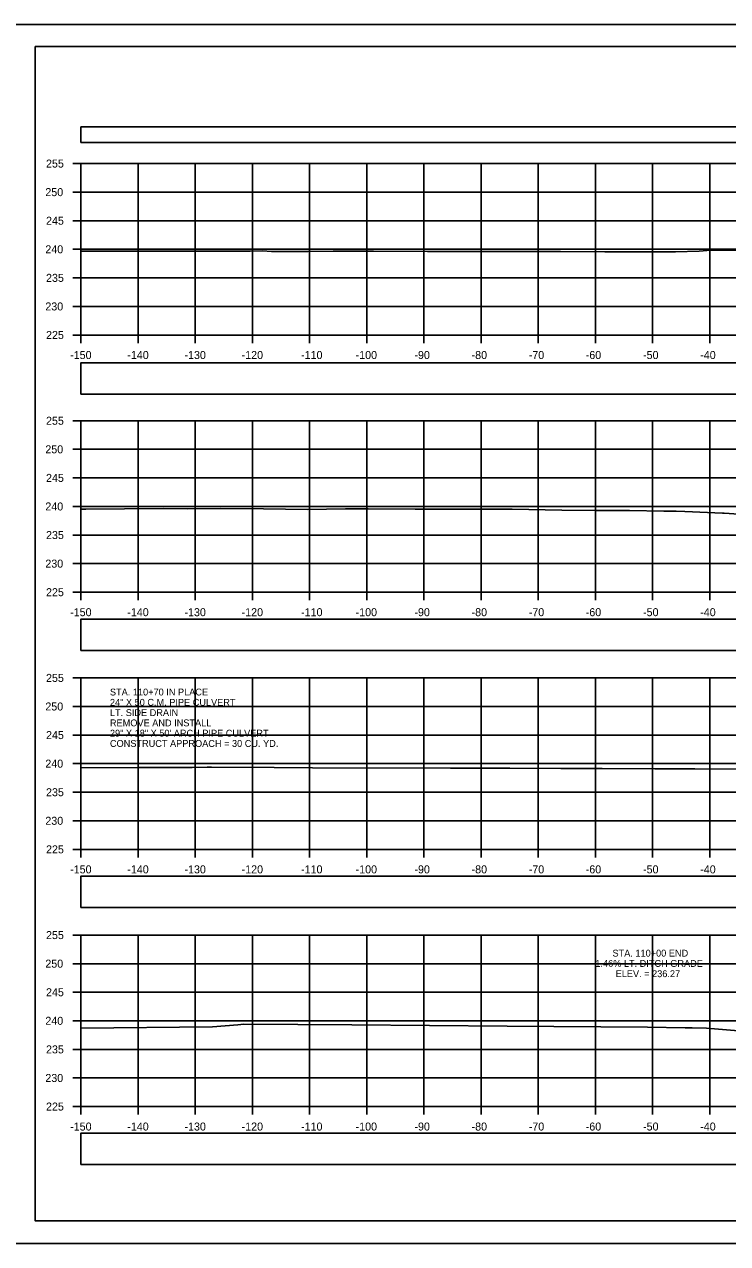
# Model space of a CAD drawing. Extents: x 1369627 to 1374022, y 380035 to 398173.
# Drawn here: x 1370019.3 to 1370142.4, y 380888.2 to 381101.6 of the extents above; entities that cross this region are included whole.
import ezdxf

# ---------------------------------------------------------------- set-up
doc = ezdxf.new("R2010")
doc.units = 0
for name, color, linetype in [('Default', 7, 'Continuous'), ('R_Axis', 7, 'Continuous'), ('R_Axis Annot', 7, 'Continuous'), ('R_Border', 7, 'Continuous'), ('R_Exist Surface', 7, 'Continuous'), ('R_Grid', 7, 'Continuous'), ('R_No Plot', 7, 'Continuous'), ('R_Water', 7, 'Continuous'), ('R_Xsect Elev', 7, 'Continuous')]:
    doc.layers.add(name, color=color, linetype=linetype)

msp = doc.modelspace()

# ---------------------------------------------------------------- linework, layer by layer
at = {"layer": 'Default'}
for points in [[(1370029.24, 381080.91), (1370329.24, 381080.91), (1370329.24, 381083.62), (1370029.24, 381083.62)], [(1370029.24, 381036.84), (1370329.24, 381036.84), (1370329.24, 381042.36), (1370029.24, 381042.36)], [(1370029.24, 380991.99), (1370329.24, 380991.99), (1370329.24, 380997.51), (1370029.24, 380997.51)], [(1370029.24, 380947.01), (1370329.24, 380947.01), (1370329.24, 380952.53), (1370029.24, 380952.53)], [(1370029.24, 380902.06), (1370329.24, 380902.06), (1370329.24, 380907.58), (1370029.24, 380907.58)]]:
    msp.add_lwpolyline(points, close=True, dxfattribs=at)
at = {"layer": 'R_Axis'}
for p, q in [((1370027.84, 381077.21), (1370029.24, 381077.21)), ((1370029.24, 381047.21), (1370029.24, 381077.21)), ((1370027.84, 381072.21), (1370029.24, 381072.21)), ((1370027.84, 381067.21), (1370029.24, 381067.21)), ((1370027.84, 381062.21), (1370029.24, 381062.21)), ((1370027.84, 381057.21), (1370029.24, 381057.21)), ((1370027.84, 381052.21), (1370029.24, 381052.21)), ((1370027.84, 381047.21), (1370029.24, 381047.21)), ((1370029.24, 381047.21), (1370329.24, 381047.21)), ((1370029.24, 381045.81), (1370029.24, 381047.21)), ((1370039.24, 381045.81), (1370039.24, 381047.21)), ((1370049.24, 381045.81), (1370049.24, 381047.21)), ((1370059.24, 381045.81), (1370059.24, 381047.21)), ((1370069.24, 381045.81), (1370069.24, 381047.21)), ((1370079.24, 381045.81), (1370079.24, 381047.21)), ((1370089.24, 381045.81), (1370089.24, 381047.21)), ((1370099.24, 381045.81), (1370099.24, 381047.21)), ((1370109.24, 381045.81), (1370109.24, 381047.21)), ((1370119.24, 381045.81), (1370119.24, 381047.21)), ((1370129.24, 381045.81), (1370129.24, 381047.21)), ((1370139.24, 381045.81), (1370139.24, 381047.21)), ((1370027.84, 381032.21), (1370029.24, 381032.21)), ((1370029.24, 381002.21), (1370029.24, 381032.21)), ((1370027.84, 381027.21), (1370029.24, 381027.21)), ((1370027.84, 381022.21), (1370029.24, 381022.21)), ((1370027.84, 381017.21), (1370029.24, 381017.21)), ((1370027.84, 381012.21), (1370029.24, 381012.21)), ((1370027.84, 381007.21), (1370029.24, 381007.21)), ((1370027.84, 381002.21), (1370029.24, 381002.21)), ((1370029.24, 381002.21), (1370329.24, 381002.21)), ((1370029.24, 381000.81), (1370029.24, 381002.21)), ((1370039.24, 381000.81), (1370039.24, 381002.21)), ((1370049.24, 381000.81), (1370049.24, 381002.21)), ((1370059.24, 381000.81), (1370059.24, 381002.21)), ((1370069.24, 381000.81), (1370069.24, 381002.21)), ((1370079.24, 381000.81), (1370079.24, 381002.21)), ((1370089.24, 381000.81), (1370089.24, 381002.21)), ((1370099.24, 381000.81), (1370099.24, 381002.21)), ((1370109.24, 381000.81), (1370109.24, 381002.21)), ((1370119.24, 381000.81), (1370119.24, 381002.21)), ((1370129.24, 381000.81), (1370129.24, 381002.21)), ((1370139.24, 381000.81), (1370139.24, 381002.21)), ((1370027.84, 380987.21), (1370029.24, 380987.21)), ((1370029.24, 380957.21), (1370029.24, 380987.21)), ((1370027.84, 380982.21), (1370029.24, 380982.21)), ((1370027.84, 380977.21), (1370029.24, 380977.21)), ((1370027.84, 380972.21), (1370029.24, 380972.21)), ((1370027.84, 380967.21), (1370029.24, 380967.21)), ((1370027.84, 380962.21), (1370029.24, 380962.21)), ((1370027.84, 380957.21), (1370029.24, 380957.21)), ((1370029.24, 380957.21), (1370329.24, 380957.21)), ((1370029.24, 380955.81), (1370029.24, 380957.21)), ((1370039.24, 380955.81), (1370039.24, 380957.21)), ((1370049.24, 380955.81), (1370049.24, 380957.21)), ((1370059.24, 380955.81), (1370059.24, 380957.21)), ((1370069.24, 380955.81), (1370069.24, 380957.21)), ((1370079.24, 380955.81), (1370079.24, 380957.21)), ((1370089.24, 380955.81), (1370089.24, 380957.21)), ((1370099.24, 380955.81), (1370099.24, 380957.21)), ((1370109.24, 380955.81), (1370109.24, 380957.21)), ((1370119.24, 380955.81), (1370119.24, 380957.21)), ((1370129.24, 380955.81), (1370129.24, 380957.21)), ((1370139.24, 380955.81), (1370139.24, 380957.21)), ((1370027.84, 380942.21), (1370029.24, 380942.21)), ((1370029.24, 380912.21), (1370029.24, 380942.21)), ((1370027.84, 380937.21), (1370029.24, 380937.21)), ((1370027.84, 380932.21), (1370029.24, 380932.21)), ((1370027.84, 380927.21), (1370029.24, 380927.21)), ((1370027.84, 380922.21), (1370029.24, 380922.21)), ((1370027.84, 380917.21), (1370029.24, 380917.21)), ((1370027.84, 380912.21), (1370029.24, 380912.21)), ((1370029.24, 380912.21), (1370329.24, 380912.21)), ((1370029.24, 380910.81), (1370029.24, 380912.21)), ((1370039.24, 380910.81), (1370039.24, 380912.21)), ((1370049.24, 380910.81), (1370049.24, 380912.21)), ((1370059.24, 380910.81), (1370059.24, 380912.21)), ((1370069.24, 380910.81), (1370069.24, 380912.21)), ((1370079.24, 380910.81), (1370079.24, 380912.21)), ((1370089.24, 380910.81), (1370089.24, 380912.21)), ((1370099.24, 380910.81), (1370099.24, 380912.21)), ((1370109.24, 380910.81), (1370109.24, 380912.21)), ((1370119.24, 380910.81), (1370119.24, 380912.21)), ((1370129.24, 380910.81), (1370129.24, 380912.21)), ((1370139.24, 380910.81), (1370139.24, 380912.21))]:
    msp.add_line(p, q, dxfattribs=at)
at = {"layer": 'R_Border'}
for p, q in [((1370021.24, 381097.67), (1370337.42, 381097.67)), ((1370021.24, 380892.21), (1370021.24, 381097.67)), ((1370021.24, 380892.21), (1370021.24, 380892.21)), ((1370337.42, 380892.21), (1370021.24, 380892.21))]:
    msp.add_line(p, q, dxfattribs=at)
at = {"layer": 'R_Exist Surface'}
for points in [[(1370029.24, 381061.87), (1370041.58, 381061.91), (1370051.85, 381061.88), (1370058.82, 381061.91), (1370061, 381061.92), (1370062.6, 381061.85), (1370063.91, 381061.81), (1370067.79, 381061.84), (1370068.13, 381061.83), (1370068.98, 381061.85), (1370073.39, 381061.86), (1370076.06, 381061.86), (1370080.44, 381061.87), (1370089.86, 381061.81), (1370095.03, 381061.82), (1370100.3, 381061.83), (1370113.13, 381061.84), (1370120.91, 381061.79), (1370133.24, 381061.79), (1370137.42, 381061.91), (1370137.42, 381061.91), (1370139.44, 381062.03), (1370146.18, 381062.04)], [(1370029.24, 381016.73), (1370030.09, 381016.72), (1370043.62, 381016.83), (1370047.92, 381016.8), (1370053.6, 381016.86), (1370061.15, 381016.78), (1370068.87, 381016.69), (1370075.54, 381016.77), (1370076.33, 381016.77), (1370079.5, 381016.82), (1370087.69, 381016.76), (1370090.62, 381016.76), (1370093.57, 381016.76), (1370104.69, 381016.71), (1370113.34, 381016.58), (1370119.26, 381016.53), (1370125.23, 381016.53), (1370131.2, 381016.41), (1370133.37, 381016.41), (1370134.86, 381016.31), (1370141.47, 381016.05), (1370141.75, 381016.04), (1370149.48, 381015.51)], [(1370029.24, 380971.46), (1370039.15, 380971.55), (1370045.17, 380971.52), (1370048.69, 380971.51), (1370051.3, 380971.57), (1370052.09, 380971.6), (1370063.06, 380971.52), (1370069.75, 380971.5), (1370093.89, 380971.43), (1370104.3, 380971.41), (1370113.17, 380971.37), (1370120.43, 380971.36), (1370129.64, 380971.33), (1370136.66, 380971.32), (1370143.95, 380971.27)], [(1370029.24, 380925.9), (1370052.26, 380926.18), (1370056.7, 380926.53), (1370057.72, 380926.64), (1370076.62, 380926.49), (1370103.81, 380926.28), (1370103.82, 380926.28), (1370128.36, 380926.08), (1370134.92, 380926.01), (1370136.17, 380925.99), (1370138.7, 380925.9), (1370145.66, 380925.36)]]:
    msp.add_lwpolyline(points, dxfattribs=at)
at = {"layer": 'R_Grid'}
for p, q in [((1370029.24, 381077.21), (1370329.24, 381077.21)), ((1370029.24, 381047.21), (1370029.24, 381077.21)), ((1370039.24, 381047.21), (1370039.24, 381077.21)), ((1370049.24, 381047.21), (1370049.24, 381077.21)), ((1370059.24, 381047.21), (1370059.24, 381077.21)), ((1370069.24, 381047.21), (1370069.24, 381077.21)), ((1370079.24, 381047.21), (1370079.24, 381077.21)), ((1370089.24, 381047.21), (1370089.24, 381077.21)), ((1370099.24, 381047.21), (1370099.24, 381077.21)), ((1370109.24, 381047.21), (1370109.24, 381077.21)), ((1370119.24, 381047.21), (1370119.24, 381077.21)), ((1370129.24, 381047.21), (1370129.24, 381077.21)), ((1370139.24, 381047.21), (1370139.24, 381077.21)), ((1370029.24, 381072.21), (1370329.24, 381072.21)), ((1370029.24, 381067.21), (1370329.24, 381067.21)), ((1370029.24, 381062.21), (1370329.24, 381062.21)), ((1370029.24, 381057.21), (1370329.24, 381057.21)), ((1370029.24, 381052.21), (1370329.24, 381052.21)), ((1370029.24, 381047.21), (1370329.24, 381047.21)), ((1370029.24, 381032.21), (1370329.24, 381032.21)), ((1370029.24, 381002.21), (1370029.24, 381032.21)), ((1370039.24, 381002.21), (1370039.24, 381032.21)), ((1370049.24, 381002.21), (1370049.24, 381032.21)), ((1370059.24, 381002.21), (1370059.24, 381032.21)), ((1370069.24, 381002.21), (1370069.24, 381032.21)), ((1370079.24, 381002.21), (1370079.24, 381032.21)), ((1370089.24, 381002.21), (1370089.24, 381032.21)), ((1370099.24, 381002.21), (1370099.24, 381032.21)), ((1370109.24, 381002.21), (1370109.24, 381032.21)), ((1370119.24, 381002.21), (1370119.24, 381032.21)), ((1370129.24, 381002.21), (1370129.24, 381032.21)), ((1370139.24, 381002.21), (1370139.24, 381032.21)), ((1370029.24, 381027.21), (1370329.24, 381027.21)), ((1370029.24, 381022.21), (1370329.24, 381022.21)), ((1370029.24, 381017.21), (1370329.24, 381017.21)), ((1370029.24, 381012.21), (1370329.24, 381012.21)), ((1370029.24, 381007.21), (1370329.24, 381007.21)), ((1370029.24, 381002.21), (1370329.24, 381002.21)), ((1370029.24, 380987.21), (1370329.24, 380987.21)), ((1370029.24, 380957.21), (1370029.24, 380987.21)), ((1370039.24, 380957.21), (1370039.24, 380987.21)), ((1370049.24, 380957.21), (1370049.24, 380987.21)), ((1370059.24, 380957.21), (1370059.24, 380987.21)), ((1370069.24, 380957.21), (1370069.24, 380987.21)), ((1370079.24, 380957.21), (1370079.24, 380987.21)), ((1370089.24, 380957.21), (1370089.24, 380987.21)), ((1370099.24, 380957.21), (1370099.24, 380987.21)), ((1370109.24, 380957.21), (1370109.24, 380987.21)), ((1370119.24, 380957.21), (1370119.24, 380987.21)), ((1370129.24, 380957.21), (1370129.24, 380987.21)), ((1370139.24, 380957.21), (1370139.24, 380987.21)), ((1370029.24, 380982.21), (1370329.24, 380982.21)), ((1370029.24, 380977.21), (1370329.24, 380977.21)), ((1370029.24, 380972.21), (1370329.24, 380972.21)), ((1370029.24, 380967.21), (1370329.24, 380967.21)), ((1370029.24, 380962.21), (1370329.24, 380962.21)), ((1370029.24, 380957.21), (1370329.24, 380957.21)), ((1370029.24, 380942.21), (1370329.24, 380942.21)), ((1370029.24, 380912.21), (1370029.24, 380942.21)), ((1370039.24, 380912.21), (1370039.24, 380942.21)), ((1370049.24, 380912.21), (1370049.24, 380942.21)), ((1370059.24, 380912.21), (1370059.24, 380942.21)), ((1370069.24, 380912.21), (1370069.24, 380942.21)), ((1370079.24, 380912.21), (1370079.24, 380942.21)), ((1370089.24, 380912.21), (1370089.24, 380942.21)), ((1370099.24, 380912.21), (1370099.24, 380942.21)), ((1370109.24, 380912.21), (1370109.24, 380942.21)), ((1370119.24, 380912.21), (1370119.24, 380942.21)), ((1370129.24, 380912.21), (1370129.24, 380942.21)), ((1370139.24, 380912.21), (1370139.24, 380942.21)), ((1370029.24, 380937.21), (1370329.24, 380937.21)), ((1370029.24, 380932.21), (1370329.24, 380932.21)), ((1370029.24, 380927.21), (1370329.24, 380927.21)), ((1370029.24, 380922.21), (1370329.24, 380922.21)), ((1370029.24, 380917.21), (1370329.24, 380917.21)), ((1370029.24, 380912.21), (1370329.24, 380912.21))]:
    msp.add_line(p, q, dxfattribs=at)
at = {"layer": 'R_No Plot'}
for p, q in [((1370008.84, 381101.56), (1370342.17, 381101.56)), ((1370008.84, 380888.23), (1370342.17, 380888.23))]:
    msp.add_line(p, q, dxfattribs=at)
for points in [[(1370008.83, 381101.56), (1370342.17, 381101.56), (1370342.17, 380888.23), (1370008.83, 380888.23)], [(1370255.16, 381097.67), (1370274.78, 381097.67), (1370274.78, 381087.79), (1370290.89, 381087.79), (1370314.09, 381087.79), (1370314.09, 381055.12), (1370337.3, 381055.12), (1370337.42, 380892.21), (1370021.24, 380892.21), (1370021.24, 381097.67)]]:
    msp.add_lwpolyline(points, close=True, dxfattribs=at)

# ---------------------------------------------------------------- texts
at = {"layer": 'R_Axis Annot'}
for s, p in [('255', (1370023.13, 381076.51)), ('250', (1370023.01, 381071.51)), ('245', (1370023.13, 381066.51)), ('240', (1370023.01, 381061.51)), ('235', (1370023.13, 381056.51)), ('230', (1370023.01, 381051.51)), ('225', (1370023.13, 381046.51)), ('-150', (1370027.35, 381043.01)), ('-140', (1370037.35, 381043.01)), ('-130', (1370047.35, 381043.01)), ('-120', (1370057.35, 381043.01)), ('-110', (1370067.75, 381043.01)), ('-100', (1370077.29, 381043.01)), ('-90', (1370087.58, 381043.01)), ('-80', (1370097.58, 381043.01)), ('-70', (1370107.58, 381043.01)), ('-60', (1370117.55, 381043.01)), ('-50', (1370127.58, 381043.01)), ('-40', (1370137.58, 381043.01)), ('255', (1370023.13, 381031.51)), ('250', (1370023.01, 381026.51)), ('245', (1370023.13, 381021.51)), ('240', (1370023.01, 381016.51)), ('235', (1370023.13, 381011.51)), ('230', (1370023.01, 381006.51)), ('225', (1370023.13, 381001.51)), ('-150', (1370027.35, 380998.01)), ('-140', (1370037.35, 380998.01)), ('-130', (1370047.35, 380998.01)), ('-120', (1370057.35, 380998.01)), ('-110', (1370067.75, 380998.01)), ('-100', (1370077.29, 380998.01)), ('-90', (1370087.58, 380998.01)), ('-80', (1370097.58, 380998.01)), ('-70', (1370107.58, 380998.01)), ('-60', (1370117.55, 380998.01)), ('-50', (1370127.58, 380998.01)), ('-40', (1370137.58, 380998.01)), ('255', (1370023.13, 380986.51)), ('250', (1370023.01, 380981.51)), ('245', (1370023.13, 380976.51)), ('240', (1370023.01, 380971.51)), ('235', (1370023.13, 380966.51)), ('230', (1370023.01, 380961.51)), ('225', (1370023.13, 380956.51)), ('-150', (1370027.35, 380953.01)), ('-140', (1370037.35, 380953.01)), ('-130', (1370047.35, 380953.01)), ('-120', (1370057.35, 380953.01)), ('-110', (1370067.75, 380953.01)), ('-100', (1370077.29, 380953.01)), ('-90', (1370087.58, 380953.01)), ('-80', (1370097.58, 380953.01)), ('-70', (1370107.58, 380953.01)), ('-60', (1370117.55, 380953.01)), ('-50', (1370127.58, 380953.01)), ('-40', (1370137.58, 380953.01)), ('255', (1370023.13, 380941.51)), ('250', (1370023.01, 380936.51)), ('245', (1370023.13, 380931.51)), ('240', (1370023.01, 380926.51)), ('235', (1370023.13, 380921.51)), ('230', (1370023.01, 380916.51)), ('225', (1370023.13, 380911.51)), ('-150', (1370027.35, 380908.01)), ('-140', (1370037.35, 380908.01)), ('-130', (1370047.35, 380908.01)), ('-120', (1370057.35, 380908.01)), ('-110', (1370067.75, 380908.01)), ('-100', (1370077.29, 380908.01)), ('-90', (1370087.58, 380908.01)), ('-80', (1370097.58, 380908.01)), ('-70', (1370107.58, 380908.01)), ('-60', (1370117.55, 380908.01)), ('-50', (1370127.58, 380908.01)), ('-40', (1370137.58, 380908.01))]:
    msp.add_text(s, height=1.4, dxfattribs=at).set_placement(p)
at = {"layer": 'R_Water'}
for s, p in [('STA. 110+70 IN PLACE', (1370034.31, 380984.14)), ('24" X 50 C.M. PIPE CULVERT', (1370034.31, 380982.34)), ('LT. SIDE DRAIN', (1370034.31, 380980.54)), ('REMOVE AND INSTALL', (1370034.31, 380978.74)), ('29" X 18" X 50\' ARCH PIPE CULVERT', (1370034.31, 380976.94)), ('CONSTRUCT APPROACH = 30 CU. YD.', (1370034.31, 380975.14))]:
    msp.add_text(s, height=1.2, dxfattribs=at).set_placement(p)
at = {"layer": 'R_Xsect Elev'}
for s, p in [('1.46% LT. DITCH GRADE', (1370119.23, 380936.65)), ('STA. 110+00 END', (1370122.23, 380938.45)), ('ELEV. = 236.27', (1370122.78, 380934.85))]:
    msp.add_text(s, height=1.2, dxfattribs=at).set_placement(p)

doc.saveas('drawing.dxf')
